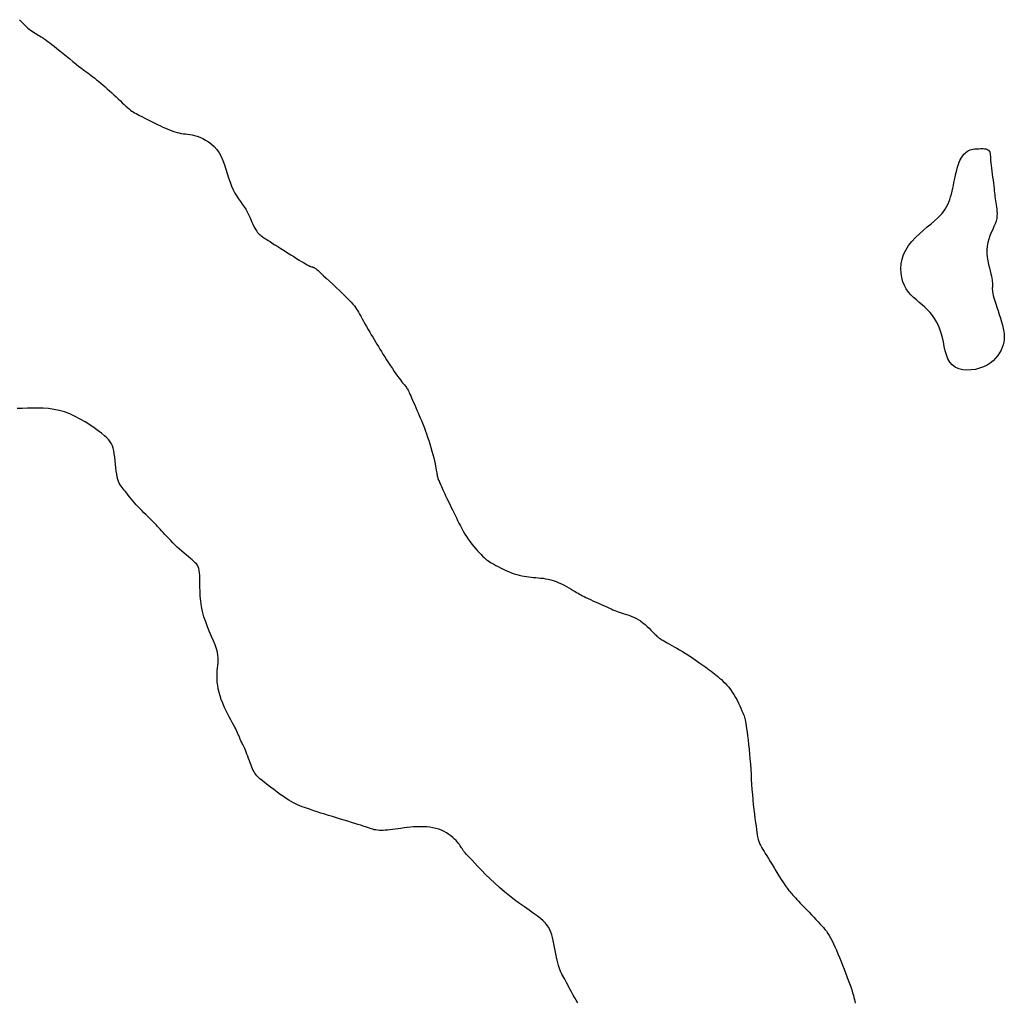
# Model space of a CAD drawing. Header units: millimetres. Extents: x 32690613 to 32693367, y 5343692 to 5344708.
# Tile 885 of 1009: x 32693336 to 32693359, y 5344263 to 5344286. Entities that reach past the tile are written whole.
import ezdxf

# ---------------------------------------------------------------- set-up
doc = ezdxf.new("R2010")
doc.units = ezdxf.units.MM
doc.header["$LTSCALE"] = 20
doc.layers.add('02-DGM_HL_492.00', color=82, linetype='Continuous')
doc.layers.add('02-DGM_HL_492.50', color=92, linetype='Continuous')

msp = doc.modelspace()

# ---------------------------------------------------------------- linework, layer by layer
at = {"layer": '02-DGM_HL_492.00', "elevation": 492, "flags": 128}
for points in [[(32693335.902, 5344285.967), (32693335.934, 5344285.932), (32693335.966, 5344285.898), (32693335.997, 5344285.865), (32693336.029, 5344285.833), (32693336.062, 5344285.803), (32693336.095, 5344285.773), (32693336.129, 5344285.745), (32693336.164, 5344285.718), (32693336.201, 5344285.693), (32693336.237, 5344285.669), (32693336.274, 5344285.645), (32693336.311, 5344285.623), (32693336.346, 5344285.602), (32693336.381, 5344285.581), (32693336.414, 5344285.561), (32693336.445, 5344285.542), (32693336.476, 5344285.522), (32693336.507, 5344285.5), (32693336.541, 5344285.476), (32693336.578, 5344285.449), (32693336.62, 5344285.416), (32693336.669, 5344285.378), (32693336.725, 5344285.334), (32693336.79, 5344285.282), (32693336.862, 5344285.224), (32693336.938, 5344285.162), (32693337.017, 5344285.098), (32693337.097, 5344285.033), (32693337.175, 5344284.971), (32693337.249, 5344284.911), (32693337.317, 5344284.857), (32693337.378, 5344284.81), (32693337.432, 5344284.769), (32693337.48, 5344284.733), (32693337.525, 5344284.699), (32693337.567, 5344284.668), (32693337.608, 5344284.638), (32693337.649, 5344284.607), (32693337.692, 5344284.575), (32693337.737, 5344284.539), (32693337.784, 5344284.501), (32693337.834, 5344284.46), (32693337.885, 5344284.417), (32693337.938, 5344284.372), (32693337.991, 5344284.325), (32693338.044, 5344284.277), (32693338.098, 5344284.229), (32693338.15, 5344284.179), (32693338.202, 5344284.13), (32693338.253, 5344284.082), (32693338.302, 5344284.035), (32693338.348, 5344283.99), (32693338.393, 5344283.947), (32693338.435, 5344283.909), (32693338.473, 5344283.874), (32693338.509, 5344283.844), (32693338.542, 5344283.818), (32693338.574, 5344283.794), (32693338.607, 5344283.773), (32693338.64, 5344283.752), (32693338.677, 5344283.732), (32693338.717, 5344283.71), (32693338.762, 5344283.687), (32693338.813, 5344283.66), (32693338.869, 5344283.632), (32693338.93, 5344283.601), (32693338.993, 5344283.569), (32693339.058, 5344283.537), (32693339.124, 5344283.504), (32693339.19, 5344283.473), (32693339.255, 5344283.442), (32693339.317, 5344283.413), (32693339.378, 5344283.385), (32693339.436, 5344283.36), (32693339.493, 5344283.337), (32693339.548, 5344283.316), (32693339.601, 5344283.298), (32693339.653, 5344283.283), (32693339.704, 5344283.271), (32693339.754, 5344283.262), (32693339.803, 5344283.254), (32693339.853, 5344283.248), (32693339.904, 5344283.241), (32693339.956, 5344283.234), (32693340.011, 5344283.224), (32693340.069, 5344283.21), (32693340.13, 5344283.192), (32693340.195, 5344283.169), (32693340.263, 5344283.139), (32693340.333, 5344283.103), (32693340.403, 5344283.059), (32693340.471, 5344283.008), (32693340.536, 5344282.948), (32693340.597, 5344282.879), (32693340.652, 5344282.8), (32693340.7, 5344282.712), (32693340.743, 5344282.616), (32693340.78, 5344282.514), (32693340.815, 5344282.409), (32693340.848, 5344282.304), (32693340.881, 5344282.2), (32693340.914, 5344282.1), (32693340.95, 5344282.006), (32693340.988, 5344281.92), (32693341.03, 5344281.842), (32693341.073, 5344281.769), (32693341.118, 5344281.701), (32693341.162, 5344281.637), (32693341.205, 5344281.576), (32693341.247, 5344281.515), (32693341.286, 5344281.455), (32693341.321, 5344281.393), (32693341.354, 5344281.331), (32693341.383, 5344281.27), (32693341.41, 5344281.21), (32693341.436, 5344281.152), (32693341.46, 5344281.098), (32693341.482, 5344281.049), (32693341.504, 5344281.004), (32693341.526, 5344280.966), (32693341.548, 5344280.933), (32693341.569, 5344280.905), (32693341.59, 5344280.881), (32693341.611, 5344280.861), (32693341.631, 5344280.844), (32693341.651, 5344280.828), (32693341.671, 5344280.814), (32693341.69, 5344280.801), (32693341.71, 5344280.787), (32693341.732, 5344280.772), (32693341.758, 5344280.755), (32693341.788, 5344280.736), (32693341.825, 5344280.713), (32693341.868, 5344280.685), (32693341.92, 5344280.652), (32693341.982, 5344280.613), (32693342.051, 5344280.569), (32693342.125, 5344280.521), (32693342.203, 5344280.472), (32693342.281, 5344280.423), (32693342.358, 5344280.374), (32693342.432, 5344280.328), (32693342.5, 5344280.285), (32693342.56, 5344280.248), (32693342.613, 5344280.216), (32693342.659, 5344280.188), (32693342.699, 5344280.164), (32693342.734, 5344280.144), (32693342.764, 5344280.128), (32693342.79, 5344280.114), (32693342.812, 5344280.104), (32693342.832, 5344280.095), (32693342.85, 5344280.088), (32693342.866, 5344280.083), (32693342.879, 5344280.079), (32693342.892, 5344280.075), (32693342.904, 5344280.071), (32693342.915, 5344280.067), (32693342.925, 5344280.063), (32693342.936, 5344280.057), (32693342.949, 5344280.048), (32693342.964, 5344280.036), (32693342.984, 5344280.019), (32693343.011, 5344279.995), (32693343.044, 5344279.964), (32693343.087, 5344279.925), (32693343.141, 5344279.875), (32693343.206, 5344279.815), (32693343.28, 5344279.746), (32693343.36, 5344279.671), (32693343.444, 5344279.593), (32693343.527, 5344279.515), (32693343.607, 5344279.438), (32693343.68, 5344279.366), (32693343.744, 5344279.301), (32693343.797, 5344279.245), (32693343.84, 5344279.198), (32693343.874, 5344279.156), (32693343.902, 5344279.117), (32693343.926, 5344279.081), (32693343.949, 5344279.043), (32693343.971, 5344279.004), (32693343.995, 5344278.959), (32693344.024, 5344278.909), (32693344.056, 5344278.852), (32693344.09, 5344278.792), (32693344.127, 5344278.729), (32693344.165, 5344278.664), (32693344.203, 5344278.598), (32693344.24, 5344278.534), (32693344.277, 5344278.471), (32693344.312, 5344278.411), (32693344.346, 5344278.354), (32693344.378, 5344278.298), (32693344.411, 5344278.243), (32693344.445, 5344278.187), (32693344.48, 5344278.13), (32693344.516, 5344278.071), (32693344.555, 5344278.008), (32693344.597, 5344277.942), (32693344.642, 5344277.873), (32693344.687, 5344277.802), (32693344.733, 5344277.732), (32693344.779, 5344277.663), (32693344.823, 5344277.598), (32693344.865, 5344277.537), (32693344.904, 5344277.482), (32693344.939, 5344277.435), (32693344.97, 5344277.394), (32693344.998, 5344277.358), (32693345.022, 5344277.328), (32693345.044, 5344277.301), (32693345.064, 5344277.278), (32693345.082, 5344277.256), (32693345.098, 5344277.235), (32693345.112, 5344277.215), (32693345.126, 5344277.194), (32693345.139, 5344277.172), (32693345.153, 5344277.148), (32693345.167, 5344277.12), (32693345.182, 5344277.089), (32693345.198, 5344277.054), (32693345.217, 5344277.013), (32693345.238, 5344276.966), (32693345.261, 5344276.914), (32693345.285, 5344276.858), (32693345.311, 5344276.799), (32693345.337, 5344276.737), (32693345.364, 5344276.675), (32693345.392, 5344276.612), (32693345.418, 5344276.55), (32693345.444, 5344276.489), (32693345.47, 5344276.429), (32693345.495, 5344276.369), (32693345.52, 5344276.307), (32693345.544, 5344276.244), (32693345.569, 5344276.179), (32693345.594, 5344276.109), (32693345.619, 5344276.035), (32693345.644, 5344275.955), (32693345.67, 5344275.872), (32693345.694, 5344275.788), (32693345.718, 5344275.703), (32693345.741, 5344275.62), (32693345.762, 5344275.54), (32693345.78, 5344275.467), (32693345.795, 5344275.4), (32693345.808, 5344275.343), (32693345.817, 5344275.294), (32693345.825, 5344275.251), (32693345.831, 5344275.215), (32693345.835, 5344275.184), (32693345.839, 5344275.158), (32693345.843, 5344275.134), (32693345.847, 5344275.112), (32693345.852, 5344275.091), (32693345.858, 5344275.07), (32693345.864, 5344275.05), (32693345.872, 5344275.028), (32693345.881, 5344275.006), (32693345.892, 5344274.982), (32693345.903, 5344274.955), (32693345.916, 5344274.926), (32693345.931, 5344274.894), (32693345.946, 5344274.858), (32693345.964, 5344274.82), (32693345.983, 5344274.778), (32693346.003, 5344274.734), (32693346.024, 5344274.687), (32693346.047, 5344274.638), (32693346.071, 5344274.587), (32693346.097, 5344274.533), (32693346.124, 5344274.477), (32693346.151, 5344274.42), (32693346.18, 5344274.361), (32693346.21, 5344274.3), (32693346.24, 5344274.239), (32693346.271, 5344274.176), (32693346.302, 5344274.113), (32693346.333, 5344274.049), (32693346.365, 5344273.984), (32693346.398, 5344273.92), (32693346.432, 5344273.856), (32693346.468, 5344273.792), (32693346.505, 5344273.728), (32693346.543, 5344273.666), (32693346.584, 5344273.604), (32693346.628, 5344273.544), (32693346.672, 5344273.486), (32693346.718, 5344273.43), (32693346.763, 5344273.376), (32693346.808, 5344273.326), (32693346.851, 5344273.28), (32693346.891, 5344273.238), (32693346.928, 5344273.201), (32693346.961, 5344273.169), (32693346.991, 5344273.142), (32693347.02, 5344273.117), (32693347.049, 5344273.095), (32693347.08, 5344273.074), (32693347.113, 5344273.053), (32693347.15, 5344273.031), (32693347.192, 5344273.008), (32693347.241, 5344272.981), (32693347.295, 5344272.953), (32693347.354, 5344272.923), (32693347.417, 5344272.893), (32693347.482, 5344272.863), (32693347.547, 5344272.834), (32693347.613, 5344272.808), (32693347.677, 5344272.784), (32693347.74, 5344272.764), (32693347.8, 5344272.748), (32693347.858, 5344272.734), (32693347.916, 5344272.723), (32693347.972, 5344272.714), (32693348.028, 5344272.706), (32693348.083, 5344272.7), (32693348.139, 5344272.695), (32693348.195, 5344272.691), (32693348.252, 5344272.686), (32693348.309, 5344272.681), (32693348.368, 5344272.674), (32693348.427, 5344272.665), (32693348.487, 5344272.654), (32693348.548, 5344272.639), (32693348.611, 5344272.62), (32693348.675, 5344272.597), (32693348.739, 5344272.57), (32693348.803, 5344272.541), (32693348.866, 5344272.51), (32693348.926, 5344272.478), (32693348.983, 5344272.446), (32693349.036, 5344272.415), (32693349.084, 5344272.387), (32693349.127, 5344272.361), (32693349.165, 5344272.338), (32693349.2, 5344272.317), (32693349.234, 5344272.296), (32693349.268, 5344272.277), (32693349.304, 5344272.257), (32693349.343, 5344272.237), (32693349.387, 5344272.215), (32693349.437, 5344272.192), (32693349.492, 5344272.167), (32693349.55, 5344272.141), (32693349.611, 5344272.115), (32693349.672, 5344272.088), (32693349.733, 5344272.062), (32693349.792, 5344272.036), (32693349.847, 5344272.011), (32693349.898, 5344271.988), (32693349.945, 5344271.966), (32693349.989, 5344271.946), (32693350.031, 5344271.926), (32693350.073, 5344271.908), (32693350.114, 5344271.891), (32693350.157, 5344271.875), (32693350.202, 5344271.859), (32693350.249, 5344271.844), (32693350.3, 5344271.829), (32693350.352, 5344271.814), (32693350.407, 5344271.796), (32693350.462, 5344271.776), (32693350.519, 5344271.753), (32693350.575, 5344271.726), (32693350.631, 5344271.695), (32693350.687, 5344271.658), (32693350.741, 5344271.617), (32693350.794, 5344271.574), (32693350.844, 5344271.529), (32693350.89, 5344271.485), (32693350.933, 5344271.442), (32693350.972, 5344271.403), (32693351.005, 5344271.369), (32693351.034, 5344271.34), (32693351.057, 5344271.317), (32693351.076, 5344271.298), (32693351.092, 5344271.284), (32693351.104, 5344271.272), (32693351.115, 5344271.263), (32693351.124, 5344271.256), (32693351.132, 5344271.25), (32693351.14, 5344271.244), (32693351.149, 5344271.238), (32693351.16, 5344271.231), (32693351.174, 5344271.222), (32693351.192, 5344271.211), (32693351.215, 5344271.198), (32693351.244, 5344271.182), (32693351.28, 5344271.162), (32693351.323, 5344271.138), (32693351.374, 5344271.11), (32693351.429, 5344271.078), (32693351.49, 5344271.044), (32693351.553, 5344271.008), (32693351.618, 5344270.97), (32693351.683, 5344270.931), (32693351.748, 5344270.891), (32693351.811, 5344270.852), (32693351.873, 5344270.812), (32693351.932, 5344270.772), (32693351.989, 5344270.733), (32693352.043, 5344270.695), (32693352.096, 5344270.658), (32693352.146, 5344270.623), (32693352.194, 5344270.588), (32693352.239, 5344270.556), (32693352.282, 5344270.525), (32693352.324, 5344270.494), (32693352.365, 5344270.464), (32693352.405, 5344270.434), (32693352.445, 5344270.403), (32693352.486, 5344270.371), (32693352.527, 5344270.337), (32693352.569, 5344270.301), (32693352.612, 5344270.263), (32693352.655, 5344270.222), (32693352.699, 5344270.179), (32693352.743, 5344270.132), (32693352.786, 5344270.081), (32693352.828, 5344270.026), (32693352.87, 5344269.968), (32693352.91, 5344269.905), (32693352.948, 5344269.839), (32693352.984, 5344269.772), (32693353.018, 5344269.705), (32693353.049, 5344269.641), (32693353.077, 5344269.58), (32693353.102, 5344269.524), (32693353.123, 5344269.475), (32693353.14, 5344269.434), (32693353.153, 5344269.399), (32693353.164, 5344269.368), (32693353.173, 5344269.336), (32693353.181, 5344269.303), (32693353.188, 5344269.265), (32693353.195, 5344269.219), (32693353.203, 5344269.163), (32693353.212, 5344269.094), (32693353.223, 5344269.014), (32693353.235, 5344268.924), (32693353.246, 5344268.826), (32693353.259, 5344268.72), (32693353.27, 5344268.608), (32693353.282, 5344268.492), (32693353.292, 5344268.374), (32693353.302, 5344268.254), (32693353.31, 5344268.133), (32693353.318, 5344268.011), (32693353.325, 5344267.889), (32693353.333, 5344267.767), (32693353.341, 5344267.646), (32693353.35, 5344267.526), (32693353.361, 5344267.406), (32693353.372, 5344267.289), (32693353.385, 5344267.175), (32693353.398, 5344267.064), (32693353.412, 5344266.96), (32693353.425, 5344266.863), (32693353.438, 5344266.774), (32693353.449, 5344266.694), (32693353.46, 5344266.626), (32693353.468, 5344266.57), (32693353.475, 5344266.524), (32693353.482, 5344266.487), (32693353.487, 5344266.457), (32693353.493, 5344266.433), (32693353.5, 5344266.411), (32693353.508, 5344266.391), (32693353.517, 5344266.37), (32693353.528, 5344266.347), (32693353.542, 5344266.322), (32693353.558, 5344266.292), (32693353.578, 5344266.259), (32693353.601, 5344266.22), (32693353.627, 5344266.176), (32693353.658, 5344266.126), (32693353.693, 5344266.068), (32693353.732, 5344266.004), (32693353.775, 5344265.933), (32693353.82, 5344265.86), (32693353.866, 5344265.784), (32693353.912, 5344265.709), (32693353.957, 5344265.636), (32693353.999, 5344265.568), (32693354.038, 5344265.506), (32693354.073, 5344265.452), (32693354.103, 5344265.406), (32693354.13, 5344265.365), (32693354.154, 5344265.33), (32693354.177, 5344265.299), (32693354.199, 5344265.27), (32693354.22, 5344265.244), (32693354.241, 5344265.218), (32693354.264, 5344265.191), (32693354.288, 5344265.164), (32693354.314, 5344265.135), (32693354.342, 5344265.104), (32693354.374, 5344265.07), (32693354.409, 5344265.033), (32693354.448, 5344264.992), (32693354.491, 5344264.946), (32693354.539, 5344264.896), (32693354.59, 5344264.841), (32693354.645, 5344264.784), (32693354.7, 5344264.725), (32693354.756, 5344264.666), (32693354.811, 5344264.608), (32693354.864, 5344264.552), (32693354.914, 5344264.499), (32693354.96, 5344264.45), (32693355.002, 5344264.405), (32693355.041, 5344264.361), (32693355.078, 5344264.318), (32693355.113, 5344264.273), (32693355.146, 5344264.225), (32693355.179, 5344264.173), (32693355.213, 5344264.115), (32693355.247, 5344264.05), (32693355.282, 5344263.979), (32693355.317, 5344263.903), (32693355.352, 5344263.821), (32693355.388, 5344263.736), (32693355.425, 5344263.648), (32693355.461, 5344263.558), (32693355.497, 5344263.467), (32693355.532, 5344263.376), (32693355.567, 5344263.285), (32693355.601, 5344263.196), (32693355.633, 5344263.11), (32693355.664, 5344263.028), (32693355.691, 5344262.95), (32693355.716, 5344262.878), (32693355.737, 5344262.812), (32693355.755, 5344262.754), (32693355.769, 5344262.702), (32693355.781, 5344262.654), (32693355.792, 5344262.609), (32693355.801, 5344262.565)], [(32693349.191, 5344262.568), (32693349.156, 5344262.631), (32693349.121, 5344262.694), (32693349.087, 5344262.756), (32693349.054, 5344262.817), (32693349.022, 5344262.875), (32693348.991, 5344262.931), (32693348.961, 5344262.985), (32693348.933, 5344263.037), (32693348.906, 5344263.085), (32693348.881, 5344263.131), (32693348.858, 5344263.174), (32693348.836, 5344263.213), (32693348.816, 5344263.25), (32693348.798, 5344263.288), (32693348.78, 5344263.326), (32693348.764, 5344263.367), (32693348.748, 5344263.412), (32693348.732, 5344263.462), (32693348.717, 5344263.52), (32693348.701, 5344263.586), (32693348.686, 5344263.659), (32693348.67, 5344263.736), (32693348.654, 5344263.817), (32693348.638, 5344263.898), (32693348.622, 5344263.978), (32693348.605, 5344264.055), (32693348.589, 5344264.127), (32693348.572, 5344264.192), (32693348.553, 5344264.253), (32693348.531, 5344264.309), (32693348.503, 5344264.362), (32693348.468, 5344264.414), (32693348.425, 5344264.467), (32693348.371, 5344264.521), (32693348.305, 5344264.579), (32693348.225, 5344264.641), (32693348.134, 5344264.708), (32693348.033, 5344264.78), (32693347.924, 5344264.856), (32693347.809, 5344264.938), (32693347.69, 5344265.024), (32693347.57, 5344265.116), (32693347.449, 5344265.213), (32693347.33, 5344265.315), (32693347.215, 5344265.419), (32693347.104, 5344265.524), (32693346.999, 5344265.628), (32693346.902, 5344265.726), (32693346.814, 5344265.818), (32693346.735, 5344265.901), (32693346.669, 5344265.973), (32693346.614, 5344266.031), (32693346.571, 5344266.076), (32693346.537, 5344266.112), (32693346.512, 5344266.14), (32693346.492, 5344266.161), (32693346.478, 5344266.179), (32693346.467, 5344266.194), (32693346.457, 5344266.209), (32693346.447, 5344266.225), (32693346.437, 5344266.243), (32693346.425, 5344266.263), (32693346.412, 5344266.285), (32693346.396, 5344266.309), (32693346.377, 5344266.336), (32693346.354, 5344266.365), (32693346.327, 5344266.397), (32693346.296, 5344266.432), (32693346.259, 5344266.469), (32693346.219, 5344266.506), (32693346.173, 5344266.544), (32693346.123, 5344266.581), (32693346.07, 5344266.616), (32693346.012, 5344266.648), (32693345.95, 5344266.677), (32693345.885, 5344266.701), (32693345.816, 5344266.721), (32693345.745, 5344266.737), (32693345.671, 5344266.749), (32693345.596, 5344266.757), (32693345.519, 5344266.762), (32693345.441, 5344266.763), (32693345.363, 5344266.761), (32693345.285, 5344266.757), (32693345.208, 5344266.751), (32693345.131, 5344266.742), (32693345.057, 5344266.733), (32693344.984, 5344266.723), (32693344.913, 5344266.712), (32693344.846, 5344266.703), (32693344.782, 5344266.694), (32693344.722, 5344266.687), (32693344.665, 5344266.681), (32693344.611, 5344266.677), (32693344.561, 5344266.675), (32693344.514, 5344266.675), (32693344.469, 5344266.676), (32693344.426, 5344266.679), (32693344.386, 5344266.685), (32693344.348, 5344266.692), (32693344.31, 5344266.701), (32693344.271, 5344266.712), (32693344.231, 5344266.725), (32693344.187, 5344266.74), (32693344.14, 5344266.757), (32693344.087, 5344266.776), (32693344.027, 5344266.796), (32693343.96, 5344266.817), (32693343.886, 5344266.841), (32693343.806, 5344266.865), (32693343.722, 5344266.891), (32693343.633, 5344266.918), (32693343.542, 5344266.945), (32693343.449, 5344266.973), (32693343.355, 5344267.002), (32693343.261, 5344267.03), (32693343.169, 5344267.059), (32693343.078, 5344267.088), (32693342.991, 5344267.116), (32693342.907, 5344267.143), (32693342.828, 5344267.169), (32693342.755, 5344267.194), (32693342.688, 5344267.217), (32693342.628, 5344267.239), (32693342.573, 5344267.26), (32693342.522, 5344267.282), (32693342.473, 5344267.305), (32693342.423, 5344267.33), (32693342.371, 5344267.36), (32693342.316, 5344267.394), (32693342.254, 5344267.434), (32693342.185, 5344267.48), (32693342.111, 5344267.532), (32693342.033, 5344267.588), (32693341.955, 5344267.645), (32693341.877, 5344267.703), (32693341.804, 5344267.759), (32693341.736, 5344267.811), (32693341.676, 5344267.859), (32693341.627, 5344267.901), (32693341.586, 5344267.938), (32693341.553, 5344267.972), (32693341.526, 5344268.003), (32693341.504, 5344268.034), (32693341.485, 5344268.066), (32693341.467, 5344268.1), (32693341.451, 5344268.139), (32693341.433, 5344268.183), (32693341.414, 5344268.23), (32693341.395, 5344268.281), (32693341.375, 5344268.334), (32693341.355, 5344268.387), (32693341.336, 5344268.44), (32693341.316, 5344268.491), (32693341.298, 5344268.538), (32693341.28, 5344268.581), (32693341.263, 5344268.62), (32693341.247, 5344268.655), (32693341.232, 5344268.687), (32693341.218, 5344268.715), (32693341.205, 5344268.741), (32693341.193, 5344268.764), (32693341.183, 5344268.786), (32693341.174, 5344268.805), (32693341.166, 5344268.824), (32693341.158, 5344268.842), (32693341.151, 5344268.859), (32693341.144, 5344268.877), (32693341.137, 5344268.895), (32693341.128, 5344268.915), (32693341.12, 5344268.936), (32693341.109, 5344268.959), (32693341.097, 5344268.986), (32693341.083, 5344269.015), (32693341.067, 5344269.049), (32693341.048, 5344269.088), (32693341.025, 5344269.132), (32693340.999, 5344269.183), (32693340.968, 5344269.241), (32693340.934, 5344269.305), (32693340.896, 5344269.377), (32693340.856, 5344269.454), (32693340.816, 5344269.534), (32693340.777, 5344269.618), (32693340.739, 5344269.704), (32693340.705, 5344269.79), (32693340.675, 5344269.875), (32693340.652, 5344269.96), (32693340.633, 5344270.042), (32693340.62, 5344270.121), (32693340.611, 5344270.199), (32693340.606, 5344270.273), (32693340.604, 5344270.345), (32693340.606, 5344270.413), (32693340.61, 5344270.478), (32693340.616, 5344270.539), (32693340.623, 5344270.598), (32693340.629, 5344270.656), (32693340.632, 5344270.716), (32693340.631, 5344270.778), (32693340.625, 5344270.845), (32693340.612, 5344270.917), (32693340.59, 5344270.998), (32693340.558, 5344271.087), (32693340.519, 5344271.185), (32693340.475, 5344271.29), (32693340.428, 5344271.401), (32693340.38, 5344271.517), (32693340.334, 5344271.636), (32693340.293, 5344271.758), (32693340.259, 5344271.882), (32693340.234, 5344272.005), (32693340.216, 5344272.128), (32693340.205, 5344272.247), (32693340.199, 5344272.362), (32693340.196, 5344272.471), (32693340.195, 5344272.571), (32693340.194, 5344272.662), (32693340.192, 5344272.741), (32693340.188, 5344272.807), (32693340.181, 5344272.863), (32693340.17, 5344272.909), (32693340.156, 5344272.949), (32693340.137, 5344272.983), (32693340.114, 5344273.015), (32693340.087, 5344273.045), (32693340.053, 5344273.076), (32693340.015, 5344273.111), (32693339.971, 5344273.148), (32693339.924, 5344273.188), (32693339.873, 5344273.23), (32693339.82, 5344273.274), (32693339.766, 5344273.32), (32693339.711, 5344273.368), (32693339.657, 5344273.417), (32693339.603, 5344273.468), (32693339.551, 5344273.519), (32693339.501, 5344273.57), (32693339.453, 5344273.62), (32693339.407, 5344273.67), (32693339.363, 5344273.717), (32693339.323, 5344273.761), (32693339.286, 5344273.803), (32693339.251, 5344273.84), (32693339.22, 5344273.875), (32693339.19, 5344273.908), (32693339.161, 5344273.939), (32693339.132, 5344273.97), (32693339.101, 5344274.001), (32693339.069, 5344274.034), (32693339.034, 5344274.069), (32693338.995, 5344274.106), (32693338.954, 5344274.146), (32693338.91, 5344274.189), (32693338.864, 5344274.233), (32693338.818, 5344274.279), (32693338.771, 5344274.326), (32693338.726, 5344274.374), (32693338.681, 5344274.422), (32693338.639, 5344274.47), (32693338.598, 5344274.518), (32693338.56, 5344274.565), (32693338.523, 5344274.611), (32693338.488, 5344274.655), (32693338.455, 5344274.697), (32693338.424, 5344274.736), (32693338.395, 5344274.772), (32693338.367, 5344274.805), (32693338.342, 5344274.836), (32693338.318, 5344274.867), (32693338.296, 5344274.9), (32693338.275, 5344274.936), (32693338.257, 5344274.977), (32693338.241, 5344275.025), (32693338.227, 5344275.082), (32693338.215, 5344275.149), (32693338.205, 5344275.224), (32693338.196, 5344275.305), (32693338.187, 5344275.388), (32693338.179, 5344275.473), (32693338.17, 5344275.555), (32693338.159, 5344275.633), (32693338.147, 5344275.705), (32693338.133, 5344275.768), (32693338.115, 5344275.824), (32693338.092, 5344275.874), (32693338.062, 5344275.922), (32693338.025, 5344275.969), (32693337.979, 5344276.017), (32693337.922, 5344276.068), (32693337.853, 5344276.124), (32693337.771, 5344276.187), (32693337.678, 5344276.255), (32693337.575, 5344276.325), (32693337.464, 5344276.396), (32693337.346, 5344276.464), (32693337.223, 5344276.528), (32693337.098, 5344276.584), (32693336.971, 5344276.632), (32693336.845, 5344276.668), (32693336.719, 5344276.694), (32693336.593, 5344276.712), (32693336.467, 5344276.722), (32693336.342, 5344276.726), (32693336.217, 5344276.726), (32693336.092, 5344276.722), (32693335.967, 5344276.718), (32693335.843, 5344276.713)]]:
    msp.add_lwpolyline(points, dxfattribs=at)
at = {"layer": '02-DGM_HL_492.50', "elevation": 492.5, "flags": 128}
msp.add_lwpolyline([(32693358.977, 5344282.859), (32693358.991, 5344282.839), (32693359.001, 5344282.815), (32693359.008, 5344282.785), (32693359.013, 5344282.751), (32693359.016, 5344282.711), (32693359.019, 5344282.666), (32693359.022, 5344282.615), (32693359.027, 5344282.559), (32693359.033, 5344282.497), (32693359.041, 5344282.43), (32693359.05, 5344282.361), (32693359.06, 5344282.289), (32693359.07, 5344282.217), (32693359.08, 5344282.147), (32693359.089, 5344282.078), (32693359.098, 5344282.014), (32693359.104, 5344281.954), (32693359.11, 5344281.898), (32693359.115, 5344281.846), (32693359.12, 5344281.797), (32693359.125, 5344281.75), (32693359.13, 5344281.703), (32693359.136, 5344281.657), (32693359.143, 5344281.61), (32693359.151, 5344281.562), (32693359.16, 5344281.513), (32693359.168, 5344281.461), (32693359.174, 5344281.408), (32693359.176, 5344281.353), (32693359.174, 5344281.296), (32693359.167, 5344281.236), (32693359.152, 5344281.174), (32693359.13, 5344281.109), (32693359.102, 5344281.042), (32693359.071, 5344280.972), (32693359.038, 5344280.9), (32693359.006, 5344280.824), (32693358.977, 5344280.746), (32693358.954, 5344280.664), (32693358.939, 5344280.579), (32693358.932, 5344280.492), (32693358.935, 5344280.403), (32693358.943, 5344280.313), (32693358.957, 5344280.226), (32693358.973, 5344280.141), (32693358.992, 5344280.061), (32693359.01, 5344279.987), (32693359.026, 5344279.92), (32693359.04, 5344279.863), (32693359.05, 5344279.814), (32693359.057, 5344279.771), (32693359.062, 5344279.735), (32693359.065, 5344279.703), (32693359.066, 5344279.676), (32693359.067, 5344279.651), (32693359.066, 5344279.627), (32693359.064, 5344279.604), (32693359.063, 5344279.581), (32693359.063, 5344279.555), (32693359.064, 5344279.525), (32693359.068, 5344279.491), (32693359.075, 5344279.45), (32693359.086, 5344279.402), (32693359.101, 5344279.345), (32693359.121, 5344279.278), (32693359.145, 5344279.204), (32693359.172, 5344279.123), (32693359.201, 5344279.037), (32693359.229, 5344278.95), (32693359.257, 5344278.863), (32693359.283, 5344278.777), (32693359.306, 5344278.695), (32693359.324, 5344278.619), (32693359.337, 5344278.547), (32693359.345, 5344278.48), (32693359.348, 5344278.415), (32693359.345, 5344278.353), (32693359.336, 5344278.291), (32693359.321, 5344278.229), (32693359.299, 5344278.167), (32693359.27, 5344278.102), (32693359.234, 5344278.037), (32693359.191, 5344277.973), (32693359.14, 5344277.91), (32693359.081, 5344277.851), (32693359.014, 5344277.796), (32693358.938, 5344277.747), (32693358.854, 5344277.705), (32693358.761, 5344277.671), (32693358.662, 5344277.646), (32693358.56, 5344277.632), (32693358.458, 5344277.629), (32693358.359, 5344277.638), (32693358.266, 5344277.661), (32693358.182, 5344277.698), (32693358.11, 5344277.75), (32693358.053, 5344277.817), (32693358.007, 5344277.898), (32693357.971, 5344277.99), (32693357.943, 5344278.089), (32693357.919, 5344278.193), (32693357.897, 5344278.3), (32693357.874, 5344278.405), (32693357.847, 5344278.507), (32693357.816, 5344278.602), (32693357.778, 5344278.692), (32693357.735, 5344278.776), (32693357.688, 5344278.855), (32693357.636, 5344278.929), (32693357.58, 5344278.998), (32693357.52, 5344279.063), (32693357.456, 5344279.125), (32693357.39, 5344279.184), (32693357.322, 5344279.241), (32693357.255, 5344279.298), (32693357.189, 5344279.357), (32693357.126, 5344279.418), (32693357.067, 5344279.485), (32693357.014, 5344279.559), (32693356.969, 5344279.64), (32693356.933, 5344279.73), (32693356.906, 5344279.829), (32693356.891, 5344279.934), (32693356.887, 5344280.043), (32693356.895, 5344280.154), (32693356.916, 5344280.266), (32693356.952, 5344280.378), (32693357.003, 5344280.486), (32693357.068, 5344280.59), (32693357.147, 5344280.69), (32693357.234, 5344280.785), (32693357.326, 5344280.874), (32693357.421, 5344280.959), (32693357.515, 5344281.038), (32693357.604, 5344281.112), (32693357.685, 5344281.18), (32693357.755, 5344281.243), (32693357.814, 5344281.301), (32693357.865, 5344281.357), (32693357.908, 5344281.41), (32693357.944, 5344281.462), (32693357.975, 5344281.515), (32693358.002, 5344281.57), (32693358.026, 5344281.627), (32693358.048, 5344281.688), (32693358.068, 5344281.753), (32693358.087, 5344281.819), (32693358.104, 5344281.887), (32693358.12, 5344281.956), (32693358.136, 5344282.024), (32693358.15, 5344282.091), (32693358.163, 5344282.155), (32693358.176, 5344282.217), (32693358.189, 5344282.275), (32693358.201, 5344282.331), (32693358.214, 5344282.384), (32693358.228, 5344282.435), (32693358.242, 5344282.483), (32693358.258, 5344282.53), (32693358.275, 5344282.574), (32693358.293, 5344282.617), (32693358.314, 5344282.657), (32693358.336, 5344282.696), (32693358.361, 5344282.731), (32693358.386, 5344282.764), (32693358.413, 5344282.793), (32693358.442, 5344282.818), (32693358.472, 5344282.839), (32693358.503, 5344282.856), (32693358.535, 5344282.869), (32693358.568, 5344282.879), (32693358.602, 5344282.886), (32693358.637, 5344282.891), (32693358.672, 5344282.894), (32693358.708, 5344282.896), (32693358.743, 5344282.897), (32693358.779, 5344282.899), (32693358.814, 5344282.899), (32693358.848, 5344282.899), (32693358.88, 5344282.897), (32693358.909, 5344282.892), (32693358.936, 5344282.885), (32693358.958, 5344282.874)], close=True, dxfattribs=at)

doc.saveas('drawing.dxf')
